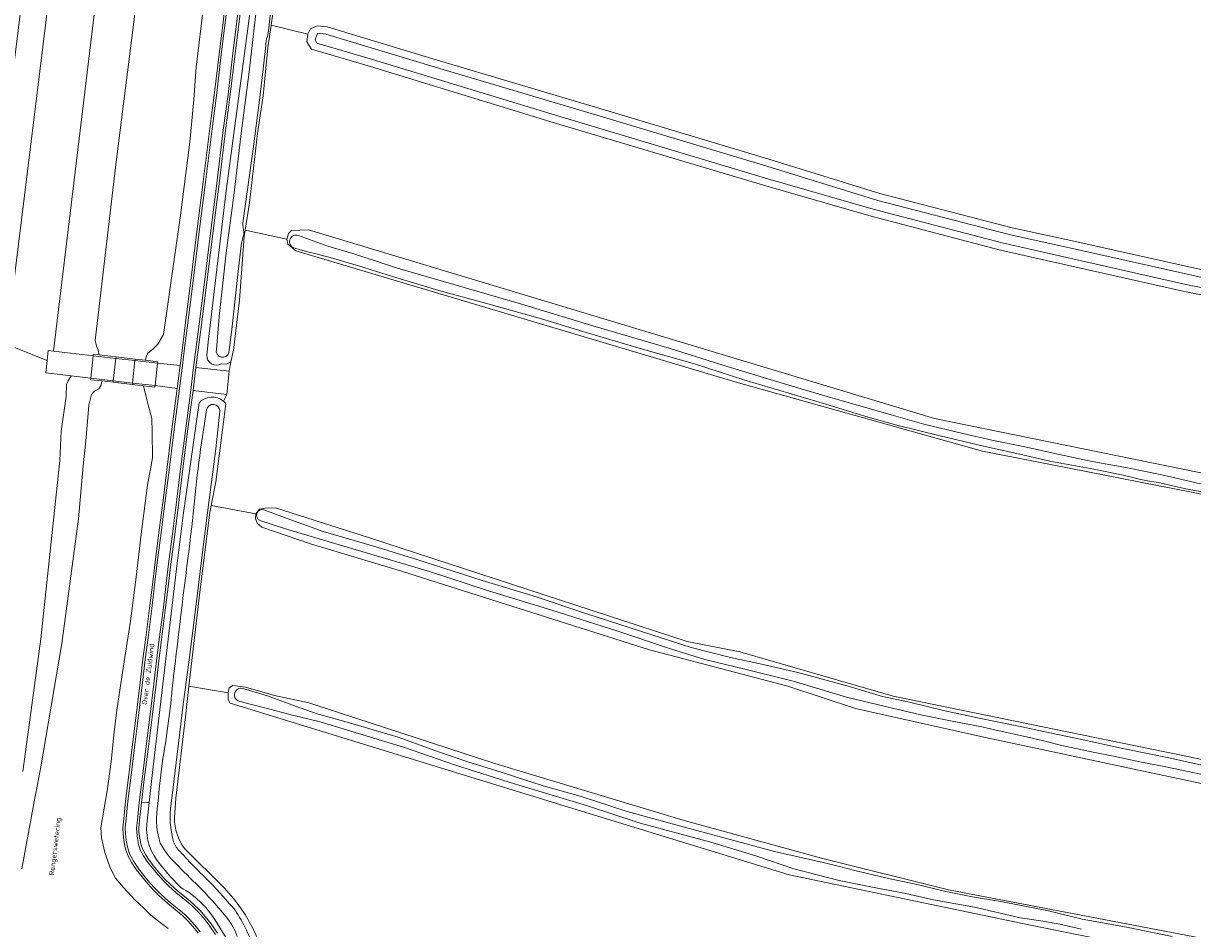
# Model space of a CAD drawing. Header units: metres. Extents: x 149984 to 156489, y 469398 to 478068.
# Tile 817 of 854: x 155007 to 155213, y 473365 to 473524. Entities that reach past the tile are written whole.
import ezdxf
from ezdxf.enums import TextEntityAlignment as Align

# ---------------------------------------------------------------- set-up
doc = ezdxf.new("R2010")
doc.units = ezdxf.units.M
doc.header["$LTSCALE"] = 0.75
for name, color, linetype, lineweight in [('B-WE-GR-BEPLANTING_CULTUUR_BOSPLANTSOEN-GV', 252, 'Continuous', 18), ('B-WE-GR-GRAS-GV', 252, 'Continuous', 13), ('B-WE-IE-TERREINAFSCHEIDING_KUNSTMATIG_MUUR-GV', 252, 'Continuous', 18), ('B-WE-KW-KUNSTWERK_DEK-GV', 6, 'Continuous', 18), ('B-WE-OG-TERREIN_ERF-GV', 252, 'Continuous', 18), ('B-WE-OG-TERREIN_OEVER-GV', 252, 'Continuous', 18), ('B-WE-OG-TOPOGRAFIE-T18', 7, 'Continuous', 18), ('B-WE-OG-WATER-GV', 252, 'Continuous', 18), ('B-WE-OG-WATER_MEER-GV', 252, 'Continuous', 18), ('B-WE-OG-WATER_SLOOT-GV', 252, 'Continuous', 18), ('B-WE-OG-WEG-GV', 252, 'Continuous', 18), ('B-WE-VH-GESLOTENVERHARDING_BETON-GV', 252, 'Continuous', 18), ('B-WE-VH-HALFVERHARDING_GRASBETONSTEEN-GV', 252, 'Continuous', 18), ('B-WE-VH-OPENVERHARDING_BETONELEMENT-GV', 252, 'Continuous', 18)]:
    doc.layers.add(name, color=color, linetype=linetype, lineweight=lineweight)
doc.styles.add('NLCS-ISO-M500-T18', font='NLCS-ISO.ttf', dxfattribs={"height": 0.9})

msp = doc.modelspace()

# ---------------------------------------------------------------- linework, layer by layer
at = {"layer": 'B-WE-GR-BEPLANTING_CULTUUR_BOSPLANTSOEN-GV', "flags": 128}
msp.add_lwpolyline([(155032.447, 473700.562), (155031.539, 473692.313), (155030.222, 473681.533), (155028.905, 473670.756), (155027.94, 473662.566), (155027.303, 473657.158), (155027.255, 473656.752), (155026.237, 473648.919), (155024.908, 473638.041), (155024.903, 473638), (155023.57, 473627.082), (155022.606, 473619.234), (155021.978, 473614.122), (155021.25, 473608.2), (155020.55, 473602.23), (155019.844, 473596.814), (155019.028, 473590.555), (155017.841, 473581.153), (155003.927, 473467.89), (155011.13, 473465.002), (155011.313, 473466.783), (155012.217, 473466.677), (155040.483, 473700.236), (155032.523, 473701.24)], close=True, dxfattribs=at)
at = {"layer": 'B-WE-GR-GRAS-GV', "flags": 128}
for points in [[(155039.203, 473465.962), (155039.442, 473468.234), (155042.556, 473494.397), (155047.01, 473527.843), (155050.586, 473560.203), (155052.198, 473572.86), (155054.12, 473590.412), (155056.6, 473609.877), (155059.323, 473631.019), (155061.647, 473649.622), (155064.904, 473674.69), (155065.983, 473683.162), (155067.492, 473693.95)], [(155045.435, 473529.001), (155044.794, 473523.672), (155044.216, 473519.056), (155043.357, 473511.809), (155042.517, 473505.503), (155041.37, 473496.127), (155040.331, 473487.857), (155039.319, 473479.704), (155038.678, 473474.563), (155038.271, 473471.338), (155037.702, 473466.892), (155037.296, 473463.813), (155043.144, 473463.118), (155043.461, 473464.786), (155042.666, 473464.353), (155041.762, 473464.425)], [(155051.12, 473528.015), (155050.547, 473524.057), (155057.011, 473522.459), (155057.49, 473523.382), (155058.618, 473523.911), (155060.426, 473523.729), (155079.608, 473517.94), (155108.834, 473509.272), (155138.165, 473500.475), (155157.706, 473494.429), (155180.997, 473488.392), (155191.332, 473486.15), (155215.771, 473480.676)], [(155234.622, 473472.537), (155211.296, 473477.137), (155178.929, 473484.45), (155156.155, 473490.408), (155137.202, 473495.871), (155100.213, 473506.933), (155068.03, 473516.752), (155057.668, 473519.801), (155056.812, 473521.113), (155057.011, 473522.459), (155050.547, 473524.057), (155049.965, 473520.036), (155049.17, 473511.581), (155048.158, 473504.968), (155046.713, 473492.791), (155045.975, 473487.949), (155053.289, 473486.399), (155053.615, 473487.393), (155054.139, 473487.917), (155057.14, 473488.032), (155167.297, 473454.828), (155342.747, 473419.039)], [(155342.341, 473415.457), (155283.735, 473427.231), (155212.827, 473441.783), (155175.785, 473449.059), (155132.394, 473461.23), (155054.902, 473484.348), (155053.47, 473485.478), (155053.289, 473486.399), (155045.975, 473487.949), (155045.81, 473486.865), (155044.978, 473475.627), (155043.894, 473466.846), (155043.461, 473464.786), (155043.144, 473463.118), (155042.765, 473459.035), (155042.151, 473457.856)], [(155042.151, 473457.856), (155042.765, 473459.035), (155036.799, 473459.765), (155035.846, 473452.601), (155034.839, 473444.519), (155034.36, 473440.534), (155033.565, 473434.38), (155032.888, 473429.192), (155032.364, 473424.74), (155031.907, 473421.061), (155031.252, 473415.928), (155030.747, 473412.114), (155030.282, 473408.056), (155029.581, 473402.236), (155028.881, 473396.621), (155028.222, 473391.273), (155027.698, 473387.176), (155029.075, 473387.223)], [(155029.075, 473387.223), (155029.644, 473392.497), (155031.47, 473408.041), (155033.901, 473428.331), (155035.119, 473438.202), (155037.852, 473457.551)], [(155042.59, 473457.406), (155040.828, 473443.696), (155040.007, 473439.519), (155047.833, 473438.051), (155048.502, 473438.882), (155049.495, 473439.063), (155051.3, 473439.077), (155067.703, 473433.846), (155123.795, 473415.59), (155133.055, 473413.738), (155160.043, 473405.932), (155212.43, 473395.217), (155290.35, 473378.813), (155340.254, 473368.6), (155347.235, 473367.171), (155352.13, 473414.134), (155348.259, 473414.657)], [(155339.614, 473365.116), (155334.13, 473366.296), (155271.005, 473378.499), (155175.491, 473398.872), (155153.398, 473403.767), (155141.492, 473407.735), (155117.15, 473414.085), (155073.494, 473427.976), (155057.486, 473432.738), (155048.931, 473435.69), (155048.086, 473436.407), (155047.797, 473437.202), (155047.833, 473438.051), (155040.007, 473439.519), (155039.757, 473438.245), (155037.968, 473424.243), (155036.92, 473415.209), (155036.077, 473407.713), (155042.955, 473406.523)], [(155335.193, 473335.265), (155184.222, 473365.667), (155141.756, 473374.53), (155102.863, 473386.437), (155043.356, 473404.693), (155042.973, 473405.385), (155042.955, 473406.523), (155036.077, 473407.713), (155035.473, 473402.335), (155033.778, 473387.999), (155033.515, 473384.53)], [(155042.955, 473406.523), (155043.172, 473407.445), (155043.804, 473407.824), (155046.044, 473407.535), (155051.139, 473406.054), (155057.167, 473404.767), (155089.898, 473394.109), (155123.235, 473384.055), (155147.445, 473377.441), (155169.802, 473371.884), (155247.193, 473357.068), (155335.976, 473338.294), (155337.283, 473338.018), (155341.602, 473336.866), (155343.236, 473336.43), (155346.279, 473363.682)], [(155035.318, 473379.119), (155042.251, 473372.241), (155043.968, 473370.268)]]:
    msp.add_lwpolyline(points, dxfattribs=at)
at = {"layer": 'B-WE-GR-GRAS-GV'}
for points in [[(155041.762, 473464.425, -0.5775024), (155039.203, 473465.962)], [(155037.852, 473457.551, -0.4039783), (155042.151, 473457.856)], [(155042.151, 473457.856, -0.0507407), (155042.59, 473457.406)], [(155033.515, 473384.53, 0.1607896), (155035.318, 473379.119)], [(155043.968, 473370.268, -0.0685661), (155047.979, 473363.664)]]:
    msp.add_lwpolyline(points, format="xyb", dxfattribs=at)
at = {"layer": 'B-WE-IE-TERREINAFSCHEIDING_KUNSTMATIG_MUUR-GV', "flags": 128}
for points in [[(155026.612, 473465.271), (155023.244, 473465.657), (155020.281, 473465.997), (155019.277, 473466.112), (155019.246, 473465.848), (155023.213, 473465.388), (155026.581, 473464.998), (155030.568, 473464.536), (155030.6, 473464.813), (155028.448, 473465.06)], [(155022.731, 473461.19), (155026.099, 473460.804), (155028.068, 473460.578), (155030.088, 473460.346), (155030.116, 473460.593), (155026.127, 473461.049), (155022.759, 473461.434), (155018.792, 473461.888), (155018.764, 473461.646), (155020.726, 473461.421)]]:
    msp.add_lwpolyline(points, close=True, dxfattribs=at)
at = {"layer": 'B-WE-KW-KUNSTWERK_DEK-GV', "flags": 128}
msp.add_lwpolyline([(155018.764, 473461.646), (155020.726, 473461.421), (155022.731, 473461.19), (155026.099, 473460.804), (155028.068, 473460.578), (155030.088, 473460.346), (155030.116, 473460.593), (155030.568, 473464.536), (155030.6, 473464.813), (155028.448, 473465.06), (155026.612, 473465.271), (155023.244, 473465.657), (155020.281, 473465.997), (155019.277, 473466.112), (155019.246, 473465.848), (155018.792, 473461.888)], close=True, dxfattribs=at)
at = {"layer": 'B-WE-OG-TERREIN_ERF-GV', "flags": 128}
for points in [[(155003.927, 473467.89), (155017.841, 473581.153), (155019.028, 473590.555), (155014.41, 473591.131), (155012.575, 473576.234), (155004.57, 473511.265)], [(155006.811, 473392.723), (155010.027, 473416.03), (155013.351, 473447.395), (155013.604, 473452.598), (155014.471, 473458.705), (155014.544, 473460.801), (155014.833, 473461.451), (155015.322, 473462.301), (155010.907, 473462.827), (155011.13, 473465.002), (155003.927, 473467.89)]]:
    msp.add_lwpolyline(points, dxfattribs=at)
at = {"layer": 'B-WE-OG-TERREIN_OEVER-GV', "flags": 128}
msp.add_lwpolyline([(155048.197, 473699.263), (155040.483, 473700.236), (155012.217, 473466.677), (155019.246, 473465.848), (155019.277, 473466.112), (155020.281, 473465.997), (155020.073, 473466.846), (155019.82, 473467.587), (155019.56, 473468.57), (155023.282, 473500), (155048.098, 473696.362), (155048.493, 473697.024), (155049.107, 473697.801), (155049.649, 473698.162), (155049.841, 473698.777), (155048.162, 473698.996)], close=True, dxfattribs=at)
for points in [[(155067.492, 473693.95), (155065.983, 473683.162), (155064.904, 473674.69), (155061.647, 473649.622), (155059.323, 473631.019), (155056.6, 473609.877), (155054.12, 473590.412), (155052.198, 473572.86), (155050.586, 473560.203), (155047.01, 473527.843), (155042.556, 473494.397), (155039.442, 473468.234), (155039.203, 473465.962)], [(155041.762, 473464.425), (155042.666, 473464.353), (155043.461, 473464.786), (155043.894, 473466.846), (155044.978, 473475.627), (155045.81, 473486.865), (155045.975, 473487.949), (155046.713, 473492.791), (155048.158, 473504.968), (155049.17, 473511.581), (155049.965, 473520.036), (155050.547, 473524.057), (155051.12, 473528.015), (155052.582, 473541.357), (155054.721, 473558.37), (155055.445, 473562.896)], [(155040.907, 473466.972), (155041.396, 473472.77), (155042.649, 473483.95), (155043.968, 473494.048), (155045.34, 473505.445), (155046.697, 473515.794), (155047.532, 473523.573), (155048.468, 473531.478)], [(155051.013, 473531.584), (155050.082, 473523.063), (155049.894, 473522.045), (155049.756, 473521.604), (155049.684, 473521.247), (155049.576, 473519.936), (155048.607, 473511.775), (155047.417, 473502.687), (155046.38, 473495.13), (155045.622, 473489.631), (155045.582, 473489.215), (155045.546, 473488.826), (155045.604, 473488.469), (155045.67, 473488.042), (155045.727, 473487.69), (155045.73, 473487.297), (155045.682, 473486.983), (155045.586, 473486.735), (155045.479, 473486.346), (155045.38, 473485.89), (155045.244, 473485.269), (155044.663, 473480.152), (155043.6, 473470.449), (155043.093, 473466.408)], [(155038.677, 473527.778), (155037.341, 473516.649), (155036.943, 473510.939), (155036.256, 473503.423), (155034.522, 473490.126), (155033.51, 473483.224), (155031.613, 473469.619), (155030.601, 473467.921), (155029.716, 473467.036), (155028.849, 473466.313), (155028.524, 473465.644), (155028.448, 473465.06), (155030.6, 473464.813), (155030.568, 473464.536), (155034.518, 473464.166), (155034.926, 473467.253), (155035.494, 473471.691), (155035.9, 473474.912), (155036.541, 473480.05), (155037.553, 473488.204), (155038.591, 473496.472), (155039.74, 473505.858), (155040.579, 473512.159), (155041.436, 473519.394), (155042.015, 473524.013), (155042.656, 473529.342)], [(155215.771, 473480.676), (155191.332, 473486.15), (155180.997, 473488.392), (155157.706, 473494.429), (155138.165, 473500.475), (155108.834, 473509.272), (155079.608, 473517.94), (155060.426, 473523.729), (155058.618, 473523.911), (155057.49, 473523.382), (155057.011, 473522.459), (155056.812, 473521.113), (155057.668, 473519.801), (155068.03, 473516.752), (155100.213, 473506.933), (155137.202, 473495.871), (155156.155, 473490.408), (155178.929, 473484.45), (155211.296, 473477.137), (155234.622, 473472.537)], [(155058.582, 473520.892), (155058.303, 473521.453), (155058.711, 473522.597), (155060.167, 473522.444), (155079.234, 473516.691), (155108.461, 473508.022), (155137.785, 473499.227), (155157.35, 473493.174), (155180.695, 473487.122), (155191.051, 473484.876), (155215.498, 473479.4), (155238.511, 473474.737), (155271.371, 473468.099), (155310.013, 473460.271), (155334.218, 473455.137), (155343.913, 473452.694)], [(155343.585, 473451.403), (155333.803, 473453.767), (155319.94, 473456.767), (155309.144, 473458.92), (155293.068, 473462.133), (155268.138, 473467.153), (155249.168, 473470.999), (155234.875, 473473.817), (155211.566, 473478.413), (155179.238, 473485.718), (155156.501, 473491.666), (155137.569, 473497.123), (155100.59, 473508.182), (155068.405, 473518.002), (155058.582, 473520.892)], [(155342.747, 473419.039), (155167.297, 473454.828), (155057.14, 473488.032), (155054.139, 473487.917), (155053.615, 473487.393), (155053.289, 473486.399), (155053.47, 473485.478), (155054.902, 473484.348), (155132.394, 473461.23), (155175.785, 473449.059), (155212.827, 473441.783), (155283.735, 473427.231), (155342.341, 473415.457)], [(155055.361, 473487.037), (155060.529, 473485.137), (155064.946, 473483.836), (155072.805, 473481.293), (155082.719, 473478.411), (155094.448, 473475.015), (155107.169, 473471.129), (155120.599, 473467.195), (155130.826, 473463.961), (155142.283, 473460.48), (155148.444, 473458.674), (155159.7, 473455.478), (155165.427, 473453.829), (155172.299, 473452.178), (155177.391, 473451.006), (155183.236, 473449.849), (155189.291, 473448.477), (155195.035, 473447.247), (155201.265, 473446.113), (155207.342, 473444.881), (155214.147, 473443.29)], [(155217.212, 473441.43), (155212.091, 473442.315), (155206.653, 473443.536), (155204.793, 473443.87), (155203.338, 473444.154), (155202.243, 473444.456), (155200.517, 473444.835), (155195.357, 473445.881), (155187.605, 473447.32), (155182.354, 473448.546), (155175.395, 473450.084), (155168.291, 473451.784), (155160.67, 473453.621), (155155.234, 473455.161), (155148.035, 473457.373), (155133.738, 473461.619), (155125.047, 473464.442), (155115.905, 473466.99), (155104.836, 473470.288), (155098.566, 473472.217), (155088.267, 473475.118), (155080.049, 473477.326), (155071.934, 473479.776), (155065.921, 473481.67), (155060.93, 473483.133), (155055.627, 473484.512), (155054.536, 473484.824)], [(155006.666, 473375.586), (155008.798, 473387.041), (155009.972, 473393.15), (155013.676, 473415.226), (155016.64, 473437.16), (155017.434, 473446.483), (155017.977, 473451.487), (155018.446, 473457.16), (155018.898, 473459.039), (155019.44, 473459.636), (155020.199, 473460.033), (155020.65, 473460.683), (155020.726, 473461.421), (155018.764, 473461.646), (155018.792, 473461.888), (155015.322, 473462.301), (155014.833, 473461.451), (155014.544, 473460.801), (155014.471, 473458.705), (155013.604, 473452.598), (155013.351, 473447.395), (155010.027, 473416.03), (155006.811, 473392.723)], [(155037.716, 473364.254), (155037.077, 473365.052), (155035.932, 473366.361), (155035.01, 473367.291), (155033.727, 473368.356), (155032.286, 473369.528), (155030.863, 473370.818), (155029.883, 473371.749), (155028.82, 473372.922), (155027.841, 473374.131), (155026.796, 473375.476), (155026.033, 473376.625), (155025.31, 473377.933), (155024.859, 473379.287), (155024.637, 473380.554), (155024.49, 473381.757), (155024.454, 473382.774), (155024.605, 473384.381), (155024.916, 473387.493), (155025.443, 473391.621), (155026.102, 473396.966), (155026.802, 473402.577), (155027.501, 473408.383), (155027.968, 473412.458), (155028.475, 473416.29), (155029.129, 473421.411), (155029.584, 473425.076), (155030.109, 473429.537), (155030.788, 473434.74), (155031.581, 473440.88), (155032.06, 473444.859), (155033.069, 473452.959), (155034.021, 473460.12), (155030.116, 473460.593), (155030.088, 473460.346), (155028.068, 473460.578), (155028.465, 473458.847), (155028.971, 473457.004), (155029.549, 473454.836), (155029.621, 473452.487), (155029.657, 473447.898), (155028.754, 473443.092), (155027.67, 473434.456), (155026.803, 473426.903), (155025.791, 473419.171), (155024.924, 473413.534), (155024.237, 473409.342), (155023.406, 473403.488), (155022.864, 473399.152), (155022.358, 473394.382), (155021.672, 473389.287), (155020.84, 473384.517), (155020.551, 473382.855), (155020.696, 473381.012), (155021.274, 473378.411), (155022.196, 473375.719), (155023.153, 473373.93), (155024.562, 473372.268), (155026.604, 473370.063), (155028.085, 473368.726), (155029.386, 473367.389), (155030.994, 473366.107), (155032.404, 473365.041)], [(155037.852, 473457.551), (155035.119, 473438.202), (155033.901, 473428.331), (155031.47, 473408.041), (155029.644, 473392.497), (155029.075, 473387.223), (155028.664, 473383.407)], [(155033.515, 473384.53), (155033.778, 473387.999), (155035.473, 473402.335), (155036.077, 473407.713), (155036.92, 473415.209), (155037.968, 473424.243), (155039.757, 473438.245), (155040.007, 473439.519), (155040.828, 473443.696), (155042.59, 473457.406)], [(155041.5, 473456.098), (155040.813, 473449.484), (155039.66, 473440.508), (155038.642, 473432.708), (155037.434, 473422.63), (155036.1, 473412.339), (155035.057, 473404.466), (155033.66, 473392.799), (155032.932, 473387.049)], [(155038.811, 473453.93), (155039.181, 473456.347)], [(155340.254, 473368.6), (155290.35, 473378.813), (155212.43, 473395.217), (155160.043, 473405.932), (155133.055, 473413.738), (155123.795, 473415.59), (155067.703, 473433.846), (155051.3, 473439.077), (155049.495, 473439.063), (155048.502, 473438.882), (155047.833, 473438.051)], [(155047.833, 473438.051), (155047.797, 473437.202), (155048.086, 473436.407), (155048.931, 473435.69), (155057.486, 473432.738), (155073.494, 473427.976), (155117.15, 473414.085), (155141.492, 473407.735), (155153.398, 473403.767), (155175.491, 473398.872), (155271.005, 473378.499), (155334.13, 473366.296), (155339.614, 473365.116)], [(155214.459, 473392.193), (155207.716, 473393.572), (155203.459, 473394.367), (155199.125, 473395.339), (155194.941, 473396.171), (155189.713, 473397.289), (155186.255, 473398.127), (155182.95, 473398.887), (155178.702, 473399.861), (155175.642, 473400.551), (155170.401, 473401.566), (155164.913, 473402.638), (155158.69, 473404.139), (155151.834, 473405.778), (155142.425, 473408.581), (155133.898, 473410.729), (155126.881, 473412.429), (155120.687, 473414.359), (155111.376, 473417.442), (155099.931, 473421.097), (155088.828, 473424.496), (155078.444, 473427.877), (155064.948, 473431.905), (155053.634, 473435.197), (155048.736, 473436.811)], [(155049.243, 473438.76), (155054.023, 473436.977), (155059.712, 473434.949), (155069.197, 473432.165), (155077.495, 473429.6), (155087.714, 473426.327), (155096.649, 473423.602), (155106.129, 473420.466), (155117.575, 473416.771), (155124.45, 473414.509), (155131.385, 473412.765), (155137.146, 473411.546), (155143.254, 473410.141), (155152.097, 473407.723), (155158.148, 473405.921), (155162.893, 473404.867), (155168.88, 473403.404), (155174.609, 473402.198), (155182.662, 473400.543), (155186.508, 473399.72), (155192.949, 473398.393), (155200.465, 473396.719), (155208.826, 473395.019), (155215.937, 473393.451)], [(155335.976, 473338.294), (155247.193, 473357.068), (155169.802, 473371.884), (155147.445, 473377.441), (155123.235, 473384.055), (155089.898, 473394.109), (155057.167, 473404.767), (155051.139, 473406.054), (155046.044, 473407.535), (155043.804, 473407.824), (155043.172, 473407.445), (155042.955, 473406.523), (155042.973, 473405.385), (155043.356, 473404.693), (155102.863, 473386.437), (155141.756, 473374.53), (155184.222, 473365.667), (155335.193, 473335.265)], [(155045.591, 473407.286), (155049.916, 473405.981), (155054.86, 473404.205), (155058.643, 473402.871), (155063.936, 473401.388), (155072.903, 473398.709), (155080.182, 473396.126), (155085.148, 473394.388), (155091.018, 473392.6), (155098.445, 473390.148), (155104.949, 473388.326), (155113.198, 473385.641), (155121.109, 473383.461), (155129.806, 473381.131), (155139.125, 473378.593), (155147.694, 473376.705), (155150.585, 473375.997), (155153.273, 473375.277), (155159.747, 473373.762), (155163.737, 473372.898), (155169.308, 473371.597), (155173.996, 473370.628), (155179.278, 473369.788), (155187.373, 473368.173), (155193.282, 473366.703), (155201.119, 473365.297), (155209.129, 473363.683)], [(155193.214, 473364.94), (155189.374, 473365.825), (155186.052, 473366.388), (155182.391, 473366.946), (155174.378, 473368.824), (155169.411, 473369.688), (155167.132, 473370.107), (155162.25, 473371.196), (155156.975, 473372.213), (155150.545, 473373.542), (155142.553, 473375.583), (155136.058, 473377.813), (155127.947, 473380.244), (155115.515, 473383.629), (155106.041, 473386.721), (155093.539, 473390.452), (155082.805, 473393.847), (155074.028, 473396.92), (155059.191, 473401.451), (155054.532, 473402.535), (155049.19, 473403.974), (155046.151, 473404.735), (155044.751, 473405.109)], [(155043.968, 473370.268), (155042.251, 473372.241), (155035.318, 473379.119)], [(155031.093, 473376.274), (155032.801, 473374.163), (155034.654, 473372.273)], [(155040.661, 473366.637), (155043.421, 473362.1), (155044.609, 473359.211)]]:
    msp.add_lwpolyline(points, dxfattribs=at)
at = {"layer": 'B-WE-OG-TERREIN_OEVER-GV'}
for points in [[(155054.536, 473484.824, -0.9868217), (155055.361, 473487.037)], [(155039.203, 473465.962, 0.5775024), (155041.762, 473464.425)], [(155043.093, 473466.408, -0.9918371), (155040.907, 473466.972)], [(155042.151, 473457.856, 0.4039783), (155037.852, 473457.551)], [(155042.59, 473457.406, 0.0507407), (155042.151, 473457.856)], [(155039.181, 473456.347, -0.9181786), (155041.5, 473456.098)], [(155036.589, 473435.747, -0.0174501), (155038.811, 473453.93)], [(155048.736, 473436.811, -1.0106123), (155049.243, 473438.76)], [(155033.226, 473408.226, -0.003065), (155036.589, 473435.747)], [(155031.348, 473394.092, 0.020652), (155033.226, 473408.226)], [(155044.751, 473405.109, -0.9356322), (155045.591, 473407.286)], [(155030.483, 473386.083, -0.0009039), (155031.348, 473394.092)], [(155031.037, 473380.083, -0.1179486), (155030.483, 473386.083)], [(155032.932, 473387.049, 0.1100109), (155033.386, 473380.343)], [(155028.664, 473383.407, 0.2116007), (155031.093, 473376.274)], [(155035.318, 473379.119, -0.1607896), (155033.515, 473384.53)], [(155033.734, 473376.536, -0.0805613), (155031.037, 473380.083)], [(155033.386, 473380.343, 0.1256268), (155034.512, 473378.589)], [(155034.512, 473378.589, 0.0129403), (155039.818, 473373.154)], [(155037.79, 473372.461, -0.0082415), (155033.734, 473376.536)], [(155039.818, 473373.154, -0.0155626), (155044.192, 473368.3)], [(155034.654, 473372.273, -0.1191405), (155040.661, 473366.637)], [(155042.299, 473367.508, 0.0239117), (155037.79, 473372.461)], [(155047.979, 473363.664, 0.0685661), (155043.968, 473370.268)], [(155044.591, 473363.676, 0.0917208), (155042.299, 473367.508)], [(155044.192, 473368.3, -0.0711965), (155047.657, 473361.023)]]:
    msp.add_lwpolyline(points, format="xyb", dxfattribs=at)
at = {"layer": 'B-WE-OG-WATER-GV', "flags": 128}
for points in [[(155048.468, 473531.478), (155047.532, 473523.573), (155046.697, 473515.794), (155045.34, 473505.445), (155043.968, 473494.048), (155042.649, 473483.95), (155041.396, 473472.77), (155040.907, 473466.972)], [(155043.093, 473466.408), (155043.6, 473470.449), (155044.663, 473480.152), (155045.244, 473485.269), (155045.38, 473485.89), (155045.479, 473486.346), (155045.586, 473486.735), (155045.682, 473486.983), (155045.73, 473487.297), (155045.727, 473487.69), (155045.67, 473488.042), (155045.604, 473488.469), (155045.546, 473488.826), (155045.582, 473489.215), (155045.622, 473489.631), (155046.38, 473495.13), (155047.417, 473502.687), (155048.607, 473511.775), (155049.576, 473519.936), (155049.684, 473521.247), (155049.756, 473521.604), (155049.894, 473522.045), (155050.082, 473523.063), (155051.013, 473531.584)], [(155343.913, 473452.694), (155334.218, 473455.137), (155310.013, 473460.271), (155271.371, 473468.099), (155238.511, 473474.737), (155215.498, 473479.4), (155191.051, 473484.876), (155180.695, 473487.122), (155157.35, 473493.174), (155137.785, 473499.227), (155108.461, 473508.022), (155079.234, 473516.691), (155060.167, 473522.444), (155058.711, 473522.597), (155058.303, 473521.453), (155058.582, 473520.892)], [(155058.582, 473520.892), (155068.405, 473518.002), (155100.59, 473508.182), (155137.569, 473497.123), (155156.501, 473491.666), (155179.238, 473485.718), (155211.566, 473478.413), (155234.875, 473473.817), (155249.168, 473470.999), (155268.138, 473467.153), (155293.068, 473462.133), (155309.144, 473458.92), (155319.94, 473456.767), (155333.803, 473453.767), (155343.585, 473451.403)]]:
    msp.add_lwpolyline(points, dxfattribs=at)
at = {"layer": 'B-WE-OG-WATER-GV'}
msp.add_lwpolyline([(155040.907, 473466.972, 0.9918371), (155043.093, 473466.408)], format="xyb", dxfattribs=at)
at = {"layer": 'B-WE-OG-WATER_MEER-GV', "flags": 128}
for points in [[(155048.098, 473696.362), (155023.282, 473500), (155019.56, 473468.57), (155019.82, 473467.587), (155020.073, 473466.846), (155020.281, 473465.997), (155023.244, 473465.657), (155023.213, 473465.388), (155022.759, 473461.434), (155022.731, 473461.19), (155020.726, 473461.421), (155020.65, 473460.683), (155020.199, 473460.033), (155019.44, 473459.636), (155018.898, 473459.039), (155018.446, 473457.16), (155017.977, 473451.487), (155017.434, 473446.483), (155016.64, 473437.16), (155013.676, 473415.226), (155009.972, 473393.15), (155008.798, 473387.041), (155006.666, 473375.586)], [(155032.404, 473365.041), (155030.994, 473366.107), (155029.386, 473367.389), (155028.085, 473368.726), (155026.604, 473370.063), (155024.562, 473372.268), (155023.153, 473373.93), (155022.196, 473375.719), (155021.274, 473378.411), (155020.696, 473381.012), (155020.551, 473382.855), (155020.84, 473384.517), (155021.672, 473389.287), (155022.358, 473394.382), (155022.864, 473399.152), (155023.406, 473403.488), (155024.237, 473409.342), (155024.924, 473413.534), (155025.791, 473419.171), (155026.803, 473426.903), (155027.67, 473434.456), (155028.754, 473443.092), (155029.657, 473447.898), (155029.621, 473452.487), (155029.549, 473454.836), (155028.971, 473457.004), (155028.465, 473458.847), (155028.068, 473460.578), (155026.099, 473460.804), (155026.127, 473461.049), (155026.581, 473464.998), (155026.612, 473465.271), (155028.448, 473465.06), (155028.524, 473465.644), (155028.849, 473466.313), (155029.716, 473467.036), (155030.601, 473467.921), (155031.613, 473469.619), (155033.51, 473483.224), (155034.522, 473490.126), (155036.256, 473503.423), (155036.943, 473510.939), (155037.341, 473516.649), (155038.677, 473527.778)]]:
    msp.add_lwpolyline(points, dxfattribs=at)
at = {"layer": 'B-WE-OG-WATER_SLOOT-GV'}
for points in [[(155055.361, 473487.037, 0.9868217), (155054.536, 473484.824)], [(155041.5, 473456.098, 0.9181786), (155039.181, 473456.347)], [(155038.811, 473453.93, 0.0174501), (155036.589, 473435.747)], [(155049.243, 473438.76, 1.0106123), (155048.736, 473436.811)], [(155036.589, 473435.747, 0.003065), (155033.226, 473408.226)], [(155033.226, 473408.226, -0.020652), (155031.348, 473394.092)], [(155045.591, 473407.286, 0.9356322), (155044.751, 473405.109)], [(155031.348, 473394.092, 0.0009039), (155030.483, 473386.083)], [(155030.483, 473386.083, 0.1179486), (155031.037, 473380.083)], [(155033.386, 473380.343, -0.1100109), (155032.932, 473387.049)], [(155031.037, 473380.083, 0.0805613), (155033.734, 473376.536)], [(155034.512, 473378.589, -0.1256268), (155033.386, 473380.343)], [(155039.818, 473373.154, -0.0129403), (155034.512, 473378.589)], [(155033.734, 473376.536, 0.0082415), (155037.79, 473372.461)], [(155044.192, 473368.3, 0.0155626), (155039.818, 473373.154)], [(155037.79, 473372.461, -0.0239117), (155042.299, 473367.508)], [(155042.299, 473367.508, -0.0917208), (155044.591, 473363.676)], [(155047.657, 473361.023, 0.0711965), (155044.192, 473368.3)]]:
    msp.add_lwpolyline(points, format="xyb", dxfattribs=at)
at = {"layer": 'B-WE-OG-WATER_SLOOT-GV', "flags": 128}
for points in [[(155214.147, 473443.29), (155207.342, 473444.881), (155201.265, 473446.113), (155195.035, 473447.247), (155189.291, 473448.477), (155183.236, 473449.849), (155177.391, 473451.006), (155172.299, 473452.178), (155165.427, 473453.829), (155159.7, 473455.478), (155148.444, 473458.674), (155142.283, 473460.48), (155130.826, 473463.961), (155120.599, 473467.195), (155107.169, 473471.129), (155094.448, 473475.015), (155082.719, 473478.411), (155072.805, 473481.293), (155064.946, 473483.836), (155060.529, 473485.137), (155055.361, 473487.037)], [(155054.536, 473484.824), (155055.627, 473484.512), (155060.93, 473483.133), (155065.921, 473481.67), (155071.934, 473479.776), (155080.049, 473477.326), (155088.267, 473475.118), (155098.566, 473472.217), (155104.836, 473470.288), (155115.905, 473466.99), (155125.047, 473464.442), (155133.738, 473461.619), (155148.035, 473457.373), (155155.234, 473455.161), (155160.67, 473453.621), (155168.291, 473451.784), (155175.395, 473450.084), (155182.354, 473448.546), (155187.605, 473447.32), (155195.357, 473445.881), (155200.517, 473444.835), (155202.243, 473444.456), (155203.338, 473444.154), (155204.793, 473443.87), (155206.653, 473443.536), (155212.091, 473442.315), (155217.212, 473441.43)], [(155032.932, 473387.049), (155033.66, 473392.799), (155035.057, 473404.466), (155036.1, 473412.339), (155037.434, 473422.63), (155038.642, 473432.708), (155039.66, 473440.508), (155040.813, 473449.484), (155041.5, 473456.098)], [(155039.181, 473456.347), (155038.811, 473453.93)], [(155048.736, 473436.811), (155053.634, 473435.197), (155064.948, 473431.905), (155078.444, 473427.877), (155088.828, 473424.496), (155099.931, 473421.097), (155111.376, 473417.442), (155120.687, 473414.359), (155126.881, 473412.429), (155133.898, 473410.729), (155142.425, 473408.581), (155151.834, 473405.778), (155158.69, 473404.139), (155164.913, 473402.638), (155170.401, 473401.566), (155175.642, 473400.551), (155178.702, 473399.861), (155182.95, 473398.887), (155186.255, 473398.127), (155189.713, 473397.289), (155194.941, 473396.171), (155199.125, 473395.339), (155203.459, 473394.367), (155207.716, 473393.572), (155214.459, 473392.193)], [(155152.097, 473407.723), (155143.254, 473410.141), (155137.146, 473411.546), (155131.385, 473412.765), (155124.45, 473414.509), (155117.575, 473416.771), (155106.129, 473420.466), (155096.649, 473423.602), (155087.714, 473426.327), (155077.495, 473429.6), (155069.197, 473432.165), (155059.712, 473434.949), (155054.023, 473436.977), (155049.243, 473438.76)], [(155150.585, 473375.997), (155147.694, 473376.705), (155139.125, 473378.593), (155129.806, 473381.131), (155121.109, 473383.461), (155113.198, 473385.641), (155104.949, 473388.326), (155098.445, 473390.148), (155091.018, 473392.6), (155085.148, 473394.388), (155080.182, 473396.126), (155072.903, 473398.709), (155063.936, 473401.388), (155058.643, 473402.871), (155054.86, 473404.205), (155049.916, 473405.981), (155045.591, 473407.286)], [(155215.937, 473393.451), (155208.826, 473395.019), (155200.465, 473396.719), (155192.949, 473398.393), (155186.508, 473399.72), (155182.662, 473400.543), (155174.609, 473402.198), (155168.88, 473403.404), (155162.893, 473404.867), (155158.148, 473405.921), (155152.097, 473407.723)], [(155044.751, 473405.109), (155046.151, 473404.735), (155049.19, 473403.974), (155054.532, 473402.535), (155059.191, 473401.451), (155074.028, 473396.92), (155082.805, 473393.847), (155093.539, 473390.452), (155106.041, 473386.721), (155115.515, 473383.629), (155127.947, 473380.244), (155136.058, 473377.813), (155142.553, 473375.583), (155150.545, 473373.542), (155156.975, 473372.213), (155162.25, 473371.196), (155167.132, 473370.107), (155169.411, 473369.688), (155174.378, 473368.824), (155182.391, 473366.946), (155186.052, 473366.388), (155189.374, 473365.825), (155193.214, 473364.94)], [(155209.129, 473363.683), (155201.119, 473365.297), (155193.282, 473366.703), (155187.373, 473368.173), (155179.278, 473369.788), (155173.996, 473370.628), (155169.308, 473371.597), (155163.737, 473372.898), (155159.747, 473373.762), (155153.273, 473375.277), (155150.585, 473375.997)]]:
    msp.add_lwpolyline(points, dxfattribs=at)
at = {"layer": 'B-WE-OG-WEG-GV', "flags": 128}
for points in [[(155028.664, 473383.407), (155029.075, 473387.223), (155027.698, 473387.176), (155027.392, 473384.111), (155027.259, 473382.693), (155027.284, 473381.977), (155027.407, 473380.965), (155027.581, 473379.975), (155027.885, 473379.063), (155028.429, 473378.079), (155029.071, 473377.111), (155030.035, 473375.871), (155030.947, 473374.744), (155031.887, 473373.707), (155032.767, 473372.871), (155034.111, 473371.653), (155035.504, 473370.52), (155036.903, 473369.359), (155037.982, 473368.27), (155039.225, 473366.85), (155039.983, 473365.902), (155041.076, 473364.244)], [(155034.654, 473372.273), (155032.801, 473374.163), (155031.093, 473376.274)], [(155044.609, 473359.211), (155043.421, 473362.1), (155040.661, 473366.637)]]:
    msp.add_lwpolyline(points, dxfattribs=at)
at = {"layer": 'B-WE-OG-WEG-GV'}
for points in [[(155031.093, 473376.274, -0.2116007), (155028.664, 473383.407)], [(155040.661, 473366.637, 0.1191405), (155034.654, 473372.273)]]:
    msp.add_lwpolyline(points, format="xyb", dxfattribs=at)
at = {"layer": 'B-WE-VH-GESLOTENVERHARDING_BETON-GV', "flags": 128}
for points in [[(155043.053, 473529.293), (155042.412, 473523.964), (155041.833, 473519.346), (155040.976, 473512.109), (155040.137, 473505.807), (155038.988, 473496.423), (155037.95, 473488.154), (155036.938, 473480), (155036.297, 473474.862), (155035.891, 473471.64), (155035.322, 473467.201), (155034.915, 473464.116), (155034.418, 473460.07), (155033.465, 473452.908), (155032.457, 473444.81), (155031.978, 473440.831), (155031.185, 473434.689), (155030.506, 473429.488), (155029.981, 473425.028), (155029.526, 473421.361), (155028.872, 473416.238), (155028.365, 473412.408), (155027.898, 473408.336), (155027.199, 473402.528), (155026.499, 473396.917), (155025.84, 473391.572), (155025.313, 473387.448), (155025.003, 473384.343), (155024.855, 473382.762), (155024.889, 473381.789), (155025.033, 473380.613), (155025.248, 473379.385), (155025.678, 473378.095), (155026.375, 473376.833), (155027.121, 473375.71), (155028.155, 473374.379), (155029.124, 473373.182), (155030.169, 473372.028), (155031.135, 473371.111), (155032.547, 473369.831), (155033.981, 473368.665), (155035.281, 473367.587), (155036.225, 473366.634), (155037.384, 473365.309), (155038.04, 473364.489)], [(155040.734, 473364.036), (155039.659, 473365.667), (155038.918, 473366.593), (155037.689, 473367.998), (155036.632, 473369.064), (155035.25, 473370.211), (155033.85, 473371.349), (155032.495, 473372.578), (155031.601, 473373.427), (155030.643, 473374.484), (155029.722, 473375.622), (155028.746, 473376.878), (155028.087, 473377.871), (155027.518, 473378.901), (155027.192, 473379.877), (155027.012, 473380.907), (155026.885, 473381.946), (155026.858, 473382.704), (155026.994, 473384.15), (155027.301, 473387.221), (155027.825, 473391.323), (155028.484, 473396.67), (155029.184, 473402.285), (155029.884, 473408.103), (155030.35, 473412.163), (155030.855, 473415.98), (155031.51, 473421.111), (155031.967, 473424.788), (155032.491, 473429.241), (155033.168, 473434.431), (155033.963, 473440.583), (155034.442, 473444.567), (155035.449, 473452.652), (155036.402, 473459.816), (155036.899, 473463.863), (155037.306, 473466.944), (155037.875, 473471.388), (155038.281, 473474.613), (155038.923, 473479.753), (155039.934, 473487.906), (155040.973, 473496.177), (155042.12, 473505.554), (155042.961, 473511.859), (155043.819, 473519.104), (155044.397, 473523.72), (155045.038, 473529.05)]]:
    msp.add_lwpolyline(points, dxfattribs=at)
at = {"layer": 'B-WE-VH-HALFVERHARDING_GRASBETONSTEEN-GV', "flags": 128}
for points in [[(155042.656, 473529.342), (155042.015, 473524.013), (155041.436, 473519.394), (155040.579, 473512.159), (155039.74, 473505.858), (155038.591, 473496.472), (155037.553, 473488.204), (155036.541, 473480.05), (155035.9, 473474.912), (155035.494, 473471.691), (155034.926, 473467.253), (155034.518, 473464.166), (155034.021, 473460.12), (155033.069, 473452.959), (155032.06, 473444.859), (155031.581, 473440.88), (155030.788, 473434.74), (155030.109, 473429.537), (155029.584, 473425.076), (155029.129, 473421.411), (155028.475, 473416.29), (155027.968, 473412.458), (155027.501, 473408.383), (155026.802, 473402.577), (155026.102, 473396.966), (155025.443, 473391.621), (155024.916, 473387.493), (155024.605, 473384.381), (155024.454, 473382.774), (155024.49, 473381.757), (155024.637, 473380.554), (155024.859, 473379.287), (155025.31, 473377.933), (155026.033, 473376.625), (155026.796, 473375.476), (155027.841, 473374.131), (155028.82, 473372.922), (155029.883, 473371.749), (155030.863, 473370.818), (155032.286, 473369.528), (155033.727, 473368.356), (155035.01, 473367.291), (155035.932, 473366.361), (155037.077, 473365.052), (155037.716, 473364.254)], [(155038.04, 473364.489), (155037.384, 473365.309), (155036.225, 473366.634), (155035.281, 473367.587), (155033.981, 473368.665), (155032.547, 473369.831), (155031.135, 473371.111), (155030.169, 473372.028), (155029.124, 473373.182), (155028.155, 473374.379), (155027.121, 473375.71), (155026.375, 473376.833), (155025.678, 473378.095), (155025.248, 473379.385), (155025.033, 473380.613), (155024.889, 473381.789), (155024.855, 473382.762), (155025.003, 473384.343), (155025.313, 473387.448), (155025.84, 473391.572), (155026.499, 473396.917), (155027.199, 473402.528), (155027.898, 473408.336), (155028.365, 473412.408), (155028.872, 473416.238), (155029.526, 473421.361), (155029.981, 473425.028), (155030.506, 473429.488), (155031.185, 473434.689), (155031.978, 473440.831), (155032.457, 473444.81), (155033.465, 473452.908), (155034.418, 473460.07), (155034.915, 473464.116), (155035.322, 473467.201), (155035.891, 473471.64), (155036.297, 473474.862), (155036.938, 473480), (155037.95, 473488.154), (155038.988, 473496.423), (155040.137, 473505.807), (155040.976, 473512.109), (155041.833, 473519.346), (155042.412, 473523.964), (155043.053, 473529.293)], [(155045.038, 473529.05), (155044.397, 473523.72), (155043.819, 473519.104), (155042.961, 473511.859), (155042.12, 473505.554), (155040.973, 473496.177), (155039.934, 473487.906), (155038.923, 473479.753), (155038.281, 473474.613), (155037.875, 473471.388), (155037.306, 473466.944), (155036.899, 473463.863), (155036.402, 473459.816), (155035.449, 473452.652), (155034.442, 473444.567), (155033.963, 473440.583), (155033.168, 473434.431), (155032.491, 473429.241), (155031.967, 473424.788), (155031.51, 473421.111), (155030.855, 473415.98), (155030.35, 473412.163), (155029.884, 473408.103), (155029.184, 473402.285), (155028.484, 473396.67), (155027.825, 473391.323), (155027.301, 473387.221), (155026.994, 473384.15), (155026.858, 473382.704), (155026.885, 473381.946), (155027.012, 473380.907), (155027.192, 473379.877), (155027.518, 473378.901), (155028.087, 473377.871), (155028.746, 473376.878), (155029.722, 473375.622), (155030.643, 473374.484), (155031.601, 473373.427), (155032.495, 473372.578), (155033.85, 473371.349), (155035.25, 473370.211), (155036.632, 473369.064), (155037.689, 473367.998), (155038.918, 473366.593), (155039.659, 473365.667), (155040.734, 473364.036)], [(155041.076, 473364.244), (155039.983, 473365.902), (155039.225, 473366.85), (155037.982, 473368.27), (155036.903, 473369.359), (155035.504, 473370.52), (155034.111, 473371.653), (155032.767, 473372.871), (155031.887, 473373.707), (155030.947, 473374.744), (155030.035, 473375.871), (155029.071, 473377.111), (155028.429, 473378.079), (155027.885, 473379.063), (155027.581, 473379.975), (155027.407, 473380.965), (155027.284, 473381.977), (155027.259, 473382.693), (155027.392, 473384.111), (155027.698, 473387.176), (155028.222, 473391.273), (155028.881, 473396.621), (155029.581, 473402.236), (155030.282, 473408.056), (155030.747, 473412.114), (155031.252, 473415.928), (155031.907, 473421.061), (155032.364, 473424.74), (155032.888, 473429.192), (155033.565, 473434.38), (155034.36, 473440.534), (155034.839, 473444.519), (155035.846, 473452.601), (155036.799, 473459.765), (155037.296, 473463.813), (155037.702, 473466.892), (155038.271, 473471.338), (155038.678, 473474.563), (155039.319, 473479.704), (155040.331, 473487.857), (155041.37, 473496.127), (155042.517, 473505.503), (155043.357, 473511.809), (155044.216, 473519.056), (155044.794, 473523.672), (155045.435, 473529.001)]]:
    msp.add_lwpolyline(points, dxfattribs=at)
at = {"layer": 'B-WE-VH-OPENVERHARDING_BETONELEMENT-GV', "flags": 128}
for points in [[(155015.322, 473462.301), (155018.792, 473461.888), (155018.764, 473461.646), (155020.726, 473461.421), (155022.731, 473461.19), (155022.759, 473461.434), (155023.213, 473465.388), (155023.244, 473465.657), (155020.281, 473465.997), (155019.277, 473466.112), (155019.246, 473465.848), (155012.217, 473466.677), (155011.313, 473466.783), (155011.13, 473465.002), (155010.907, 473462.827)], [(155026.127, 473461.049), (155030.116, 473460.593), (155030.568, 473464.536), (155026.581, 473464.998), (155023.213, 473465.388), (155019.246, 473465.848), (155018.792, 473461.888), (155022.759, 473461.434)], [(155030.116, 473460.593), (155034.021, 473460.12), (155034.518, 473464.166), (155030.568, 473464.536), (155030.6, 473464.813), (155028.448, 473465.06), (155026.612, 473465.271), (155026.581, 473464.998), (155026.127, 473461.049), (155026.099, 473460.804), (155028.068, 473460.578), (155030.088, 473460.346)], [(155036.799, 473459.765), (155042.765, 473459.035), (155043.144, 473463.118), (155037.296, 473463.813)]]:
    msp.add_lwpolyline(points, close=True, dxfattribs=at)

# ---------------------------------------------------------------- texts
at = {"layer": 'B-WE-OG-TOPOGRAFIE-T18', "style": 'NLCS-ISO-M500-T18'}
for s, rotation, p in [('Over de Zuidwind', 82.9, (155028.877, 473409.825)), ('Rengerswetering', 83.2, (155012.621, 473379.486))]:
    msp.add_text(s, height=0.9, rotation=rotation, dxfattribs=at).set_placement(p, align=Align.MIDDLE)

doc.saveas('drawing.dxf')
